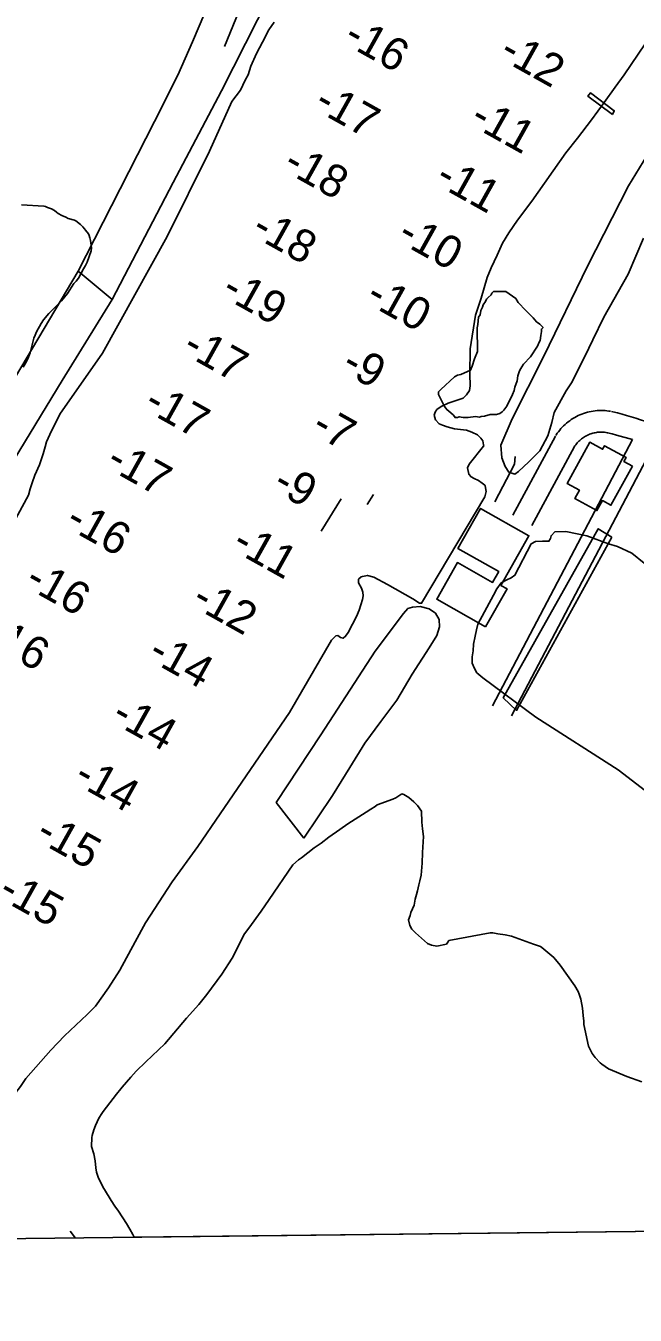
# Model space of a CAD drawing. Extents: x 3683402 to 3721514, y 487807 to 513565.
# Drawn here: x 3696778 to 3697622, y 493222 to 495008 of the extents above; entities that cross this region are included whole.
import ezdxf

# ---------------------------------------------------------------- set-up
doc = ezdxf.new("R2010")
doc.units = 0
for name, color, linetype in [('V-BLDG-OTLN', 7, 'Continuous'), ('V-CHAN-DOCK', 7, 'Continuous'), ('V-FLOD-BASE', 7, 'Continuous'), ('V-GRID-FRAM', 7, 'Continuous'), ('V-LEVE-TOET', 7, 'Continuous'), ('V-ROAD-CNTR', 7, 'Continuous'), ('V-RTRN-LOCK-CHMB', 7, 'Continuous'), ('V-SITE-VEGE', 7, 'Continuous'), ('V-TOPO-SHOR', 7, 'Continuous'), ('V-TOPO-SPOT', 7, 'Continuous')]:
    doc.layers.add(name, color=color, linetype=linetype)

msp = doc.modelspace()

# ---------------------------------------------------------------- linework, layer by layer
at = {"layer": 'V-BLDG-OTLN'}
for points in [[(3697618.2, 494398.3), (3697588.6, 494343.9), (3697576.7, 494350.4), (3697569.1, 494336.5), (3697538.5, 494353.2), (3697544.8, 494364.8), (3697527.9, 494374), (3697559.1, 494431.2), (3697577, 494421.5), (3697579.7, 494426.5), (3697609.4, 494410.3), (3697606.4, 494404.7)], [(3697414.9, 494175.4), (3697347.2, 494213.7), (3697375.9, 494264.6), (3697424.6, 494237.1), (3697433.1, 494252.1), (3697376.5, 494284.1), (3697407.9, 494339.5), (3697474.9, 494301.6), (3697436.1, 494233), (3697444.7, 494228.1)]]:
    msp.add_lwpolyline(points, close=True, dxfattribs=at)
at = {"layer": 'V-CHAN-DOCK'}
msp.add_lwpolyline([(3697590.7, 494885.2), (3697556.7, 494910.6), (3697560.1, 494915.2), (3697593, 494890.5), (3697590.7, 494885.2)], dxfattribs=at)
at = {"layer": 'V-FLOD-BASE'}
msp.add_line((3697081.2, 495048.7), (3697053.3, 494979.5), dxfattribs=at)
msp.add_lwpolyline([(3697455.8, 494411.4), (3697455, 494400.7), (3697427.8, 494348.9)], dxfattribs=at)
at = {"layer": 'V-GRID-FRAM'}
msp.add_lwpolyline([(3687448, 511403.5), (3719130.8, 511772.1), (3719350.3, 493590.7), (3687651.7, 493221.8), (3687448, 511403.5)], dxfattribs=at)
at = {"layer": 'V-LEVE-TOET'}
for p, q in [((3696850.3, 494668.2), (3696897.4, 494628.8)), ((3697186.9, 494308), (3697214.8, 494352.8)), ((3697250.9, 494345), (3697259.6, 494358.8)), ((3697124.8, 493932.2), (3697163.1, 493882.7))]:
    msp.add_line(p, q, dxfattribs=at)
for points in [[(3696897.4, 494628.8), (3696982.2, 494791), (3697049.1, 494918), (3697132.3, 495082.5), (3697218, 495248.5), (3697296.9, 495407.2), (3697388.3, 495600.9), (3697443.4, 495715.5), (3697511.7, 495851.7), (3697553.3, 495935.2), (3697589.2, 496010.8), (3697628, 496089.4), (3697668.1, 496170), (3697711.6, 496256.8), (3697754.6, 496341.3), (3697821.5, 496471.2), (3697888, 496600.6), (3697949.6, 496727)], [(3696730.8, 495243.8), (3696881.9, 495154), (3696986.9, 495097.3), (3697028, 495072.4), (3697034, 495061.4), (3697035.2, 495048.4), (3697025.9, 495026.4), (3697008.7, 494986), (3696988.7, 494939.6), (3696956, 494875.7), (3696873.2, 494712.6), (3696850.3, 494668.2)], [(3697633.5, 494714.1), (3697612.6, 494663.9), (3697578.5, 494604.6), (3697563.5, 494573), (3697552.5, 494550), (3697545.6, 494536.6), (3697534.6, 494515.1), (3697526.3, 494502.6), (3697509.7, 494472.5), (3697506.7, 494458.7), (3697501.3, 494440.1), (3697489.8, 494419.5), (3697474.9, 494404.1), (3697460.5, 494390.5), (3697455.3, 494387.1), (3697447.2, 494389.8), (3697441.8, 494397.8), (3697437.4, 494409.6), (3697436.1, 494427.1), (3697451.6, 494463.9), (3697495.6, 494550.5), (3697556, 494675.3), (3697612.8, 494786.3), (3697658.4, 494861.5)], [(3696850.3, 494668.2), (3696715.8, 494442.3), (3696634, 494314.5), (3696481.4, 494103.1), (3696313.8, 493889.7), (3696258.9, 493823), (3696240.8, 493800.9), (3696235.8, 493789), (3696229.3, 493778.5), (3696217.1, 493761.4), (3696201.8, 493743.5), (3696187, 493727.7), (3696130.8, 493664.5), (3696088, 493617.4), (3696055.3, 493575.3), (3695975.3, 493488), (3695952.3, 493470.9), (3695949.5, 493468.7), (3695944.3, 493461.4), (3695929.6, 493449.8), (3695917.6, 493438.9), (3695907.5, 493427.3), (3695901, 493419.2), (3695797, 493316.6)], [(3695859.6, 493317.4), (3695949.9, 493398.4), (3696043, 493497.2), (3696158, 493625.8), (3696342.1, 493834.7), (3696563.5, 494115), (3696666.4, 494256.7), (3696709.1, 494321.6), (3696828.3, 494516.7), (3696897.4, 494628.8)], [(3697124.8, 493932.2), (3697186.6, 494025.8), (3697261.9, 494141.9), (3697301.3, 494193.8), (3697307.3, 494201), (3697313.4, 494203), (3697324.3, 494203.7), (3697336.7, 494200.6), (3697345.4, 494194.6), (3697350.7, 494185.6), (3697350.9, 494175.7), (3697347.3, 494163.3), (3697336.7, 494146.5), (3697313.2, 494110.1), (3697292, 494073.7), (3697269.8, 494044.3), (3697247.5, 494014.5), (3697226.8, 493980.5), (3697202.8, 493941.7), (3697163.1, 493882.7)]]:
    msp.add_lwpolyline(points, dxfattribs=at)
at = {"layer": 'V-ROAD-CNTR'}
for points in [[(3697588.1, 494474.1), (3697585.7, 494474.5), (3697583, 494474.8), (3697580.3, 494475.1), (3697577.5, 494475.2), (3697574.8, 494475.3), (3697572.1, 494475.2), (3697569.3, 494475.1), (3697566.6, 494474.8), (3697563.9, 494474.4), (3697561.2, 494474), (3697558.5, 494473.4), (3697555.9, 494472.8), (3697553.3, 494472), (3697550.7, 494471.2), (3697548.1, 494470.2), (3697545.6, 494469.2), (3697543.1, 494468.1), (3697540.7, 494466.9), (3697538.3, 494465.6), (3697535.9, 494464.2), (3697533.6, 494462.7), (3697531.4, 494461.1), (3697529.2, 494459.5), (3697527.1, 494457.8), (3697525, 494456), (3697523, 494454.1), (3697521.1, 494452.1), (3697519.3, 494450.1), (3697517.5, 494448.1), (3697515.8, 494445.9), (3697514.2, 494443.7), (3697512.7, 494441.5), (3697512.2, 494440.7)], [(3697702.9, 494432.2), (3697697, 494435.1), (3697691, 494437.9), (3697685, 494440.7), (3697678.9, 494443.5), (3697672.8, 494446.1), (3697666.7, 494448.7), (3697660.6, 494451.2), (3697654.4, 494453.6), (3697648.2, 494455.9), (3697641.9, 494458.2), (3697635.7, 494460.3), (3697629.4, 494462.5), (3697623, 494464.5), (3697616.7, 494466.4), (3697610.3, 494468.3), (3697603.9, 494470.1), (3697597.5, 494471.8), (3697591.1, 494473.4), (3697589.3, 494473.9)], [(3697618.3, 494434.9), (3697424.2, 494066.2)], [(3697511.6, 494439.8), (3697452.5, 494330.4)], [(3697583.3, 494444.5), (3697581.4, 494444.8), (3697579.8, 494445), (3697578.1, 494445.2), (3697576.5, 494445.2), (3697574.9, 494445.3), (3697573.3, 494445.2), (3697571.6, 494445.1), (3697570, 494445), (3697568.4, 494444.8), (3697566.8, 494444.5), (3697565.2, 494444.2), (3697563.6, 494443.8), (3697562, 494443.3), (3697560.5, 494442.8), (3697559, 494442.3), (3697557.5, 494441.6), (3697556, 494441), (3697554.5, 494440.2), (3697553.1, 494439.5), (3697551.7, 494438.6), (3697550.3, 494437.8), (3697549, 494436.8), (3697547.7, 494435.8), (3697546.4, 494434.8), (3697545.2, 494433.7), (3697544, 494432.6), (3697542.8, 494431.5), (3697541.7, 494430.3), (3697540.7, 494429), (3697539.7, 494427.7), (3697538.7, 494426.4), (3697537.7, 494425), (3697537.5, 494424.5)], [(3697618.3, 494434.9), (3697596, 494441.1), (3697590, 494442.8), (3697583.9, 494444.3), (3697582.1, 494444.7)], [(3697646.6, 494424.4), (3697450.8, 494052.2)], [(3697538, 494425.5), (3697478.8, 494316.1)]]:
    msp.add_lwpolyline(points, dxfattribs=at)
at = {"layer": 'V-RTRN-LOCK-CHMB'}
msp.add_lwpolyline([(3697589.8, 494299.9), (3697457.8, 494059.7), (3697439.4, 494077), (3697570.9, 494311.5)], close=True, dxfattribs=at)
at = {"layer": 'V-SITE-VEGE'}
for p, q in [((3697264.7, 493928.7), (3697286.3, 493936.9)), ((3697286.3, 493936.9), (3697290.7, 493938.7)), ((3697290.7, 493938.7), (3697298.9, 493944.1)), ((3697298.9, 493944.1), (3697301.7, 493943.2)), ((3697301.7, 493943.2), (3697308.4, 493939)), ((3697308.4, 493939), (3697315.5, 493933.2)), ((3697224.2, 493902.5), (3697249.6, 493918.7)), ((3697249.6, 493918.7), (3697255.7, 493922.9)), ((3697255.7, 493922.9), (3697261.8, 493926.7)), ((3697261.8, 493926.7), (3697264.7, 493928.7)), ((3697315.5, 493933.2), (3697320.6, 493928.2)), ((3697320.6, 493928.2), (3697325.9, 493920)), ((3697325.9, 493920), (3697326.7, 493905.1)), ((3697212.7, 493894.8), (3697224.2, 493902.5)), ((3697326.7, 493905.1), (3697327.6, 493895.9)), ((3697187.2, 493875.9), (3697197.5, 493884)), ((3697197.5, 493884), (3697212.7, 493894.8)), ((3697328.9, 493885), (3697327.5, 493862.9)), ((3697327.6, 493895.9), (3697328.9, 493885)), ((3697159.7, 493855.4), (3697177.4, 493869.4)), ((3697177.4, 493869.4), (3697187.2, 493875.9)), ((3697327.5, 493862.9), (3697327, 493848.1)), ((3697115, 493797.7), (3697147.8, 493845.7)), ((3697147.8, 493845.7), (3697155.6, 493852.7)), ((3697155.6, 493852.7), (3697159.7, 493855.4)), ((3697327, 493848.1), (3697325.7, 493831.6)), ((3697325.7, 493831.6), (3697323.9, 493823.6)), ((3697320.3, 493809.7), (3697319.3, 493804.5)), ((3697322.5, 493818.1), (3697320.3, 493809.7)), ((3697323.9, 493823.6), (3697322.5, 493818.1)), ((3697104.1, 493781.5), (3697115, 493797.7)), ((3697317.5, 493798.1), (3697315.7, 493789.7)), ((3697319.3, 493804.5), (3697317.5, 493798.1)), ((3697086.9, 493757.9), (3697104.1, 493781.5)), ((3697310.4, 493775.8), (3697308.2, 493769.5)), ((3697311.3, 493779.8), (3697310.4, 493775.8)), ((3697315.7, 493789.7), (3697311.3, 493779.8)), ((3697081, 493750), (3697086.9, 493757.9)), ((3697308.2, 493769.5), (3697310, 493761.8)), ((3697310, 493761.8), (3697312.7, 493756.9)), ((3697312.7, 493756.9), (3697317.7, 493751.5)), ((3697063.6, 493716.4), (3697081, 493750)), ((3697317.7, 493751.5), (3697334.2, 493736.9)), ((3697360.7, 493735.8), (3697362.4, 493738.5)), ((3697362.4, 493738.5), (3697364, 493740.9)), ((3697364, 493740.9), (3697421.4, 493751.6)), ((3697421.4, 493751.6), (3697425, 493751.5)), ((3697425, 493751.5), (3697431.8, 493750.1)), ((3697431.8, 493750.1), (3697441.8, 493749)), ((3697441.8, 493749), (3697450.6, 493746.8)), ((3697450.6, 493746.8), (3697481.2, 493735.8)), ((3697334.2, 493736.9), (3697340.1, 493734.4)), ((3697340.1, 493734.4), (3697347.3, 493733.3)), ((3697347.3, 493733.3), (3697360.7, 493735.8)), ((3697481.2, 493735.8), (3697490.8, 493732.7)), ((3697490.8, 493732.7), (3697492.7, 493731.5)), ((3697492.7, 493731.5), (3697509.6, 493717.3)), ((3697049.3, 493694.3), (3697063.6, 493716.4)), ((3697509.6, 493717.3), (3697518.1, 493707)), ((3697518.1, 493707), (3697538.6, 493678.3)), ((3697028.7, 493666), (3697049.3, 493694.3)), ((3697538.6, 493678.3), (3697543.2, 493670.1)), ((3697543.2, 493670.1), (3697544.7, 493666.4)), ((3697544.7, 493666.4), (3697546.9, 493659.5)), ((3697000.4, 493633.5), (3697017.5, 493652.3)), ((3697017.5, 493652.3), (3697028.7, 493666)), ((3697546.9, 493659.5), (3697549.3, 493647.4)), ((3696970.5, 493597.8), (3697000.4, 493633.5)), ((3697549.3, 493647.4), (3697550.2, 493636.9)), ((3697550.2, 493636.9), (3697550.8, 493629.3)), ((3697550.8, 493629.3), (3697551.1, 493624.5)), ((3697551.1, 493624.5), (3697557.4, 493594.5)), ((3696944, 493572.9), (3696970.5, 493597.8)), ((3697557.4, 493594.5), (3697562.7, 493584.3)), ((3697562.7, 493584.3), (3697566.6, 493579)), ((3697566.6, 493579), (3697573.6, 493571.6)), ((3696923.3, 493551.8), (3696930.8, 493560)), ((3696930.8, 493560), (3696944, 493572.9)), ((3697573.6, 493571.6), (3697576, 493569.5)), ((3697576, 493569.5), (3697585, 493563.2)), ((3697585, 493563.2), (3697610.4, 493552.4)), ((3696911.2, 493537.7), (3696923.3, 493551.8)), ((3697610.4, 493552.4), (3697631.5, 493545.3)), ((3696884.9, 493503.9), (3696903.3, 493527.9)), ((3696903.3, 493527.9), (3696909.5, 493535.3)), ((3696909.5, 493535.3), (3696911.2, 493537.7)), ((3696874.3, 493484.5), (3696879, 493494.8)), ((3696879, 493494.8), (3696883.2, 493501.1)), ((3696883.2, 493501.1), (3696884.9, 493503.9)), ((3696869.4, 493468.2), (3696869.9, 493471)), ((3696869.9, 493471), (3696872.1, 493478.6)), ((3696872.1, 493478.6), (3696874.3, 493484.5)), ((3696869, 493455.8), (3696869.4, 493468.2)), ((3696872.3, 493445.2), (3696869, 493455.8)), ((3696874.1, 493435.5), (3696872.3, 493445.2)), ((3696875, 493425.8), (3696874.1, 493435.5)), ((3696876, 493419.8), (3696875, 493425.8)), ((3696878.2, 493412.9), (3696876, 493419.8)), ((3696884.7, 493399.8), (3696878.2, 493412.9)), ((3696893.5, 493385.5), (3696884.7, 493399.8)), ((3696896.1, 493380.6), (3696893.5, 493385.5)), ((3696901.1, 493372.8), (3696896.1, 493380.6)), ((3696906.1, 493365.9), (3696901.1, 493372.8)), ((3696917.3, 493348.7), (3696906.1, 493365.9)), ((3696921.9, 493340.9), (3696917.3, 493348.7)), ((3696926.1, 493333.5), (3696921.9, 493340.9)), ((3696928.2, 493329.8), (3696926.1, 493333.5)), ((3697818.6, 493340.1), (3696928.2, 493329.8))]:
    msp.add_line(p, q, dxfattribs=at)
msp.add_lwpolyline([(3696771.8, 494760.1), (3696803, 494758.4), (3696805, 494757.9), (3696807.8, 494756.6), (3696813.4, 494754.4), (3696817.7, 494752.3), (3696820.5, 494750.2), (3696822.8, 494748.1), (3696828, 494745.2), (3696833.1, 494743), (3696836.7, 494741.3), (3696845.1, 494739), (3696847, 494737.8), (3696853.7, 494732.8), (3696856.8, 494729.9), (3696859.2, 494727), (3696860.7, 494725.3), (3696864.6, 494720), (3696865.7, 494717.5), (3696866.4, 494714.3), (3696867.5, 494710.7), (3696868.8, 494700.6), (3696868.3, 494696.6), (3696863, 494680.7), (3696860.5, 494675.9), (3696857.9, 494671.6), (3696850.7, 494658.5), (3696847.8, 494654.6), (3696844.5, 494651.1), (3696835.6, 494637.3), (3696827.3, 494627.1), (3696809.9, 494609.5), (3696802.4, 494600.9), (3696799, 494595.8), (3696792.7, 494584.3), (3696790.9, 494579.5), (3696788.8, 494575.6), (3696783.8, 494555.2), (3696780.7, 494546.9), (3696779, 494543.3), (3696774, 494535.4)], dxfattribs=at)
msp.add_lwpolyline([(3697456.6, 494630.3), (3697460, 494624.7), (3697470.4, 494613.6), (3697480.7, 494603.6), (3697485.3, 494598.1), (3697489.9, 494594.8), (3697494.5, 494590.4), (3697492.2, 494588.1), (3697492.3, 494584.7), (3697491.3, 494579), (3697490.3, 494572.2), (3697489.2, 494570), (3697487, 494564.3), (3697477.1, 494549.5), (3697467.2, 494539.2), (3697465, 494535.7), (3697463.9, 494533.5), (3697461.7, 494530), (3697459.6, 494523.2), (3697458.6, 494516.5), (3697455.3, 494507.4), (3697454.3, 494502.9), (3697452.1, 494497.2), (3697444.5, 494481.3), (3697440.1, 494475.6), (3697437.9, 494473.3), (3697434.5, 494470.9), (3697430.1, 494469.7), (3697421, 494469.6), (3697413.2, 494467.2), (3697408.7, 494467.1), (3697406.5, 494465.9), (3697400.8, 494467), (3697390.7, 494465.7), (3697388.4, 494465.6), (3697383.9, 494465.6), (3697378.3, 494466.6), (3697376, 494465.4), (3697372.6, 494465.4), (3697370.3, 494468.7), (3697366.9, 494472), (3697361.2, 494476.4), (3697360, 494478.7), (3697357.7, 494480.9), (3697355.4, 494485.3), (3697350.7, 494495.4), (3697349.5, 494497.6), (3697349.5, 494501), (3697352.8, 494504.5), (3697371.7, 494521.7), (3697376.1, 494524), (3697380.6, 494525.2), (3697394, 494531.1), (3697396.2, 494536.8), (3697399.4, 494547), (3697403.7, 494557.2), (3697403.2, 494589.9), (3697404.2, 494594.4), (3697405.2, 494604.6), (3697407.4, 494608), (3697408.4, 494613.7), (3697410.6, 494618.2), (3697411.6, 494621.6), (3697414.9, 494626.2), (3697416, 494629.6), (3697418.2, 494631.9), (3697422.7, 494635.3), (3697423.7, 494637.6), (3697426, 494639.9), (3697442.9, 494640.2)], close=True, dxfattribs=at)
at = {"layer": 'V-TOPO-SHOR'}
for points in [[(3697666.1, 495027.7), (3697606.7, 494940.2)], [(3697122.1, 495013.4), (3697114.6, 495002.4), (3697105.9, 494985.6), (3697097.3, 494969.6), (3697089.8, 494952.4), (3697085.8, 494940.3), (3697081.7, 494932.9), (3697075.3, 494919.2), (3697063.4, 494903.2)], [(3697606.7, 494940.2), (3697594.6, 494923.3), (3697579.1, 494902.1), (3697561.7, 494877.8), (3697542, 494852.6), (3697526.1, 494832.2), (3697478.8, 494765.4), (3697459.1, 494738.7), (3697447, 494721.5), (3697438.4, 494707), (3697430.9, 494690.6), (3697422.7, 494673), (3697417.1, 494659.3), (3697408.7, 494630.9), (3697401, 494607.1), (3697393.7, 494560.8), (3697393.1, 494525.6), (3697393.4, 494509.3), (3697392.7, 494503.1), (3697388.6, 494496.8), (3697383.6, 494492.4), (3697375.5, 494489.6), (3697363.2, 494485.5), (3697353.2, 494481), (3697347.5, 494476.7), (3697344.8, 494472.8), (3697343.7, 494468.9), (3697345.4, 494462.3), (3697350.5, 494456.6), (3697355.2, 494454.7), (3697361.8, 494452.5), (3697371.6, 494450), (3697380.1, 494449), (3697388.3, 494447.9), (3697395.7, 494445.4), (3697403.5, 494441.6), (3697408.2, 494437.1), (3697411, 494433.2), (3697411.9, 494427.8), (3697412.3, 494425.9), (3697411.9, 494425.9), (3697392.2, 494401.1), (3697389.6, 494396), (3697391.7, 494387.2), (3697394.8, 494383.3), (3697399.1, 494381.1), (3697405, 494378.1), (3697410.1, 494374.7), (3697413.7, 494371.6), (3697414.1, 494370.9), (3697415.7, 494363.2), (3697413.9, 494355.8), (3697326.2, 494208.1), (3697323.1, 494208.4), (3697314.1, 494214.5), (3697278.9, 494234), (3697260.1, 494244.5), (3697251.1, 494246.7), (3697244.2, 494245.4), (3697242.6, 494244.6), (3697238.8, 494241.4), (3697238.9, 494236.4), (3697242.9, 494229.1), (3697244.6, 494223.7), (3697245.4, 494218.7), (3697244.3, 494213.6), (3697242.2, 494205.8), (3697239.6, 494198.8), (3697235.8, 494189.8), (3697230.6, 494179.3), (3697224.6, 494167.9), (3697220.8, 494162.4), (3697217.4, 494159.7), (3697213.9, 494160.8), (3697210, 494163.4), (3697207.2, 494163), (3697201.5, 494157.1), (3697143.2, 494056.8), (3697047.1, 493916.5)], [(3696806.6, 494432), (3696811.1, 494441.8), (3696825.2, 494470.3), (3696884, 494554.7), (3696973.8, 494716.5), (3697032.4, 494834.4), (3697063.4, 494903.2)], [(3696761, 494319.8), (3696781.6, 494358.1), (3696784, 494366.7), (3696786.6, 494374.8), (3696790.6, 494385.8), (3696796.8, 494399.8), (3696802, 494415.4), (3696804.6, 494424.8), (3696806.6, 494432)], [(3697634.7, 494263.6), (3697617.6, 494277.7), (3697597.8, 494286.6), (3697585, 494290.5), (3697555.3, 494301.5), (3697526.2, 494307.4), (3697510.6, 494307.1), (3697505.5, 494301.8), (3697505, 494297.7), (3697502.7, 494294.2), (3697493.5, 494294.1), (3697484.2, 494293.9), (3697477.9, 494290.3), (3697455.5, 494247.1), (3697450.4, 494243.5), (3697444.1, 494240.5), (3697436.6, 494236.3), (3697430.4, 494228.1), (3697425.9, 494219.4), (3697404, 494179), (3697402.4, 494171.5), (3697400.3, 494162.8), (3697398.2, 494151.7), (3697397.7, 494142.5), (3697396.2, 494133.8), (3697396.3, 494125.1), (3697399.3, 494117.6), (3697402.9, 494111.9), (3697411.1, 494105.1), (3697484.5, 494050.2), (3697598.6, 493977.6), (3697760, 493853.1)], [(3697047.1, 493916.5), (3697016.4, 493871.4), (3696980.6, 493822.2), (3696943.8, 493765.5), (3696929.3, 493739.2), (3696908, 493699.8), (3696892.4, 493675.5), (3696874.3, 493649.9), (3696863.1, 493638.4), (3696831.3, 493608.7), (3696812.4, 493589), (3696777.9, 493549.7), (3696770.7, 493538.6), (3696762.6, 493528.4), (3696755.5, 493520.4), (3696746, 493509.8), (3696729.1, 493491.1), (3696715.1, 493474.9), (3696706.3, 493467), (3696695.6, 493459.1), (3696666.9, 493418.9), (3696604.3, 493331.6), (3696599.4, 493326)], [(3696839.2, 493338.4), (3696846.7, 493328.8)]]:
    msp.add_lwpolyline(points, dxfattribs=at)

# ---------------------------------------------------------------- texts
at = {"layer": 'V-TOPO-SPOT'}
for s, p in [('-16', (3697215.8, 494984.7)), ('-12', (3697431.6, 494963.8)), ('-17', (3697175, 494893.4)), ('-11', (3697390.9, 494872)), ('-18', (3697132, 494808.7)), ('-11', (3697342.7, 494789.8)), ('-18', (3697088.2, 494718.8)), ('-10', (3697290.3, 494710.6)), ('-19', (3697046.7, 494634.3)), ('-10', (3697246.5, 494625.4)), ('-17', (3696992.6, 494555.3)), ('-9', (3697212.8, 494530.5)), ('-17', (3696939.2, 494477.2)), ('-7', (3697171.3, 494444.7)), ('-17', (3696886.7, 494397.1)), ('-9', (3697117.6, 494365.6)), ('-16', (3696830.4, 494314.6)), ('-11', (3697061.2, 494282.9)), ('-16', (3696774.3, 494231.9)), ('-12', (3697005.4, 494205.3)), ('-16', (3696717.7, 494155.4)), ('-14', (3696944.7, 494131.2)), ('-14', (3696894.2, 494044.5)), ('-14', (3696842.1, 493959.9)), ('-15', (3696789.1, 493881)), ('-15', (3696737.3, 493800.9))]:
    msp.add_text(s, height=45, rotation=330.7933, dxfattribs=at).set_placement(p)

doc.saveas('drawing.dxf')
